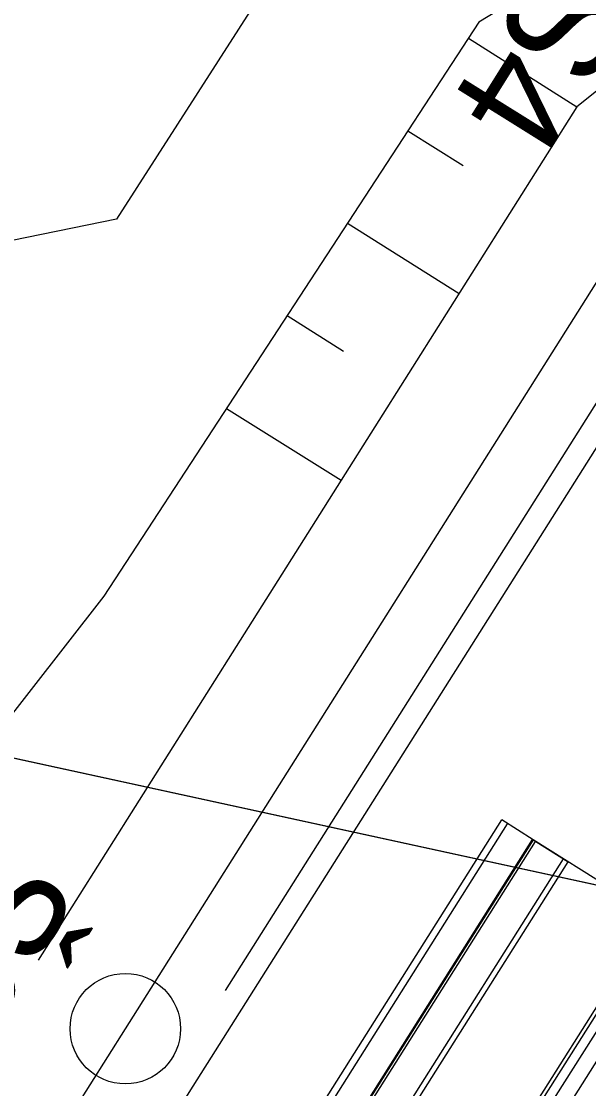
# Model space of a CAD drawing. Extents: x -746176 to -739709, y -1128407 to -1124482.
# Drawn here: x -743175.781 to -743173.213, y -1127095.098 to -1127090.265 of the extents above; entities that cross this region are included whole.
import ezdxf

# ---------------------------------------------------------------- set-up
doc = ezdxf.new("R2010")
doc.units = 0
for name, color, linetype in [('Vrstva 18', 7, 'Continuous'), ('Vrstva 3', 7, 'Continuous'), ('Vrstva 33', 7, 'Continuous'), ('Vrstva 36', 7, 'Continuous'), ('Vrstva 37', 7, 'Continuous'), ('Vrstva 39', 7, 'Continuous'), ('Vrstva 40', 7, 'Continuous'), ('Vrstva 5', 7, 'Continuous')]:
    doc.layers.add(name, color=color, linetype=linetype)

msp = doc.modelspace()

# ---------------------------------------------------------------- linework, layer by layer
at = {"layer": 'Vrstva 18'}
msp.add_lwpolyline([(-743072.4868, -1126932.7514), (-743098.6471, -1126974.1456), (-743125.9402, -1127017.3839), (-743152.604, -1127059.6082), (-743175.0227, -1127095.1157), (-743199.1633, -1127133.3459), (-743215.971, -1127159.9412), (-743232.818, -1127186.5147), (-743247.4563, -1127209.8113), (-743254.52, -1127221.6389), (-743261.299, -1127233.6914), (-743264.1553, -1127239.1951), (-743264.862, -1127241.1083), (-743267.3367, -1127245.816), (-743268.2889, -1127247.1585), (-743271.7107, -1127253.7504), (-743281.1217, -1127274.1963), (-743291.9232, -1127301.4196), (-743296.7241, -1127315.2221), (-743301.1161, -1127329.1278), (-743306.7868, -1127349.5059)], dxfattribs=at)
at = {"layer": 'Vrstva 3'}
msp.add_lwpolyline([(-743184.0024, -1127091.4584), (-743185.9181, -1127102.24), (-743183.34, -1127102.57), (-743171.62, -1127104.6), (-743164.2111, -1127105.5715), (-743162.4393, -1127095.7933), (-743166.78, -1127095.57), (-743176.42, -1127093.47), (-743180.17, -1127093.19), (-743180.08, -1127092.14)], close=True, dxfattribs=at)
at = {"layer": 'Vrstva 33'}
for points in [[(-743080.97, -1126930.41), (-743108.67, -1126985.4), (-743124.8, -1127012.28), (-743175.35, -1127091.16), (-743178.51, -1127091.81)], [(-743159.64, -1127094.74), (-743160.17, -1127095.91), (-743166.78, -1127095.57), (-743176.42, -1127093.47), (-743180.17, -1127093.19), (-743180.08, -1127092.14)]]:
    msp.add_lwpolyline(points, dxfattribs=at)
at = {"layer": 'Vrstva 36'}
for p, q in [((-743173.7571, -1127090.341), (-743173.2655, -1127090.6514)), ((-743174.0306, -1127090.7597), (-743173.7815, -1127090.9169)), ((-743174.304, -1127091.1783), (-743173.7993, -1127091.497)), ((-743174.5775, -1127091.597), (-743174.3218, -1127091.7584)), ((-743174.8524, -1127092.0178), (-743174.3331, -1127092.3426))]:
    msp.add_line(p, q, dxfattribs=at)
for points in [[(-743171.4836, -1127089.3084), (-743174.8584, -1127094.6542)], [(-743172.839, -1127089.738), (-743173.7096, -1127090.2683), (-743175.408, -1127092.8684), (-743176.5817, -1127094.3736)], [(-743172.238, -1127089.83), (-743173.2655, -1127090.6514), (-743175.7053, -1127094.5163)]]:
    msp.add_lwpolyline(points, dxfattribs=at)
at = {"layer": 'Vrstva 37'}
msp.add_line((-743175.5768, -1127095.2494), (-743175.3099, -1127094.8266), dxfattribs=at)
msp.add_lwpolyline([(-743175.3099, -1127094.8266), (-743172.7963, -1127090.8449)], dxfattribs=at)
msp.add_circle((-743175.3099, -1127094.8266), 0.25, dxfattribs=at)
at = {"layer": 'Vrstva 39'}
for p, q in [((-743173.4637, -1127093.9713), (-743174.4246, -1127095.4934)), ((-743172.8668, -1127094.3482), (-743173.4637, -1127093.9713)), ((-743173.8775, -1127095.8388), (-743172.9166, -1127094.3167)), ((-743173.8636, -1127095.8475), (-743172.9028, -1127094.3255)), ((-743173.8277, -1127095.8702), (-743172.8668, -1127094.3482)), ((-743173.7668, -1127095.9087), (-743172.8059, -1127094.3866))]:
    msp.add_line(p, q, dxfattribs=at)
at = {"layer": 'Vrstva 40'}
for p, q in [((-743174.567, -1127095.4035), (-743173.6062, -1127093.8814)), ((-743174.5403, -1127095.4203), (-743173.5795, -1127093.8983)), ((-743173.4637, -1127093.9713), (-743173.6062, -1127093.8814)), ((-743174.4274, -1127095.4917), (-743173.4665, -1127093.9696)), ((-743174.4138, -1127095.5002), (-743173.4529, -1127093.9781)), ((-743173.4637, -1127093.9713), (-743173.306, -1127094.0709)), ((-743174.2875, -1127095.5799), (-743173.3266, -1127094.0579)), ((-743174.2668, -1127095.593), (-743173.306, -1127094.0709))]:
    msp.add_line(p, q, dxfattribs=at)
at = {"layer": 'Vrstva 5'}
msp.add_lwpolyline([(-743094.82, -1126957.905), (-743108.67, -1126985.4), (-743116.735, -1126998.84), (-743124.8, -1127012.28), (-743150.075, -1127051.72), (-743175.35, -1127091.16), (-743176.93, -1127091.485), (-743178.51, -1127091.81), (-743180.08, -1127092.14), (-743180.17, -1127093.19), (-743178.295, -1127093.33), (-743176.42, -1127093.47), (-743166.78, -1127095.57), (-743163.475, -1127095.74), (-743160.17, -1127095.91), (-743159.64, -1127094.74), (-743153.71, -1127081.77), (-743147.78, -1127068.8), (-743136.47, -1127047.12), (-743114.785, -1127013.02), (-743087.685, -1126970.495), (-743082.27, -1126962.07), (-743073.035, -1126947.525)], dxfattribs=at)

# ---------------------------------------------------------------- texts
at = {"layer": 'Vrstva 37'}
for s, p in [('Š4', (-743173.4167, -1127089.9507)), ('Š2', (-743175.9303, -1127093.9324))]:
    msp.add_text(s, height=0.5, rotation=238, dxfattribs=at).set_placement(p)

doc.saveas('drawing.dxf')
